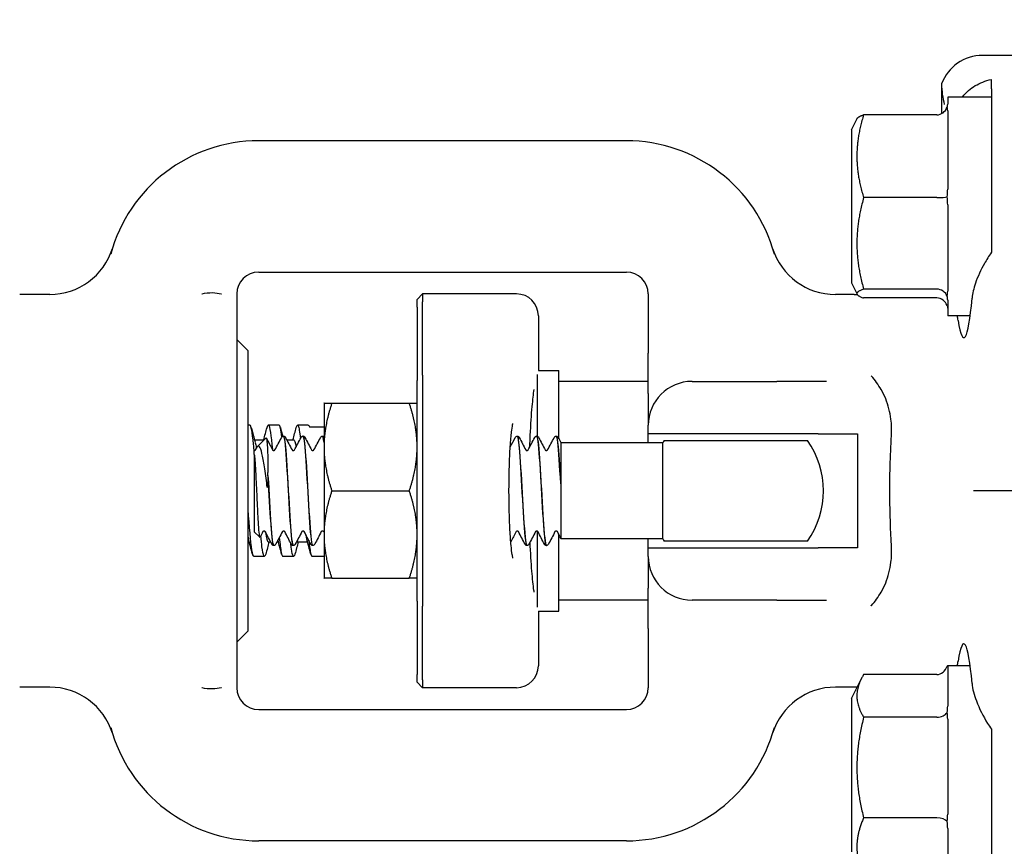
# Model space of a CAD drawing. Header units: inches. Extents: x 24 to 1128, y -69 to 748.
# Tile 324 of 656: x 464.18 to 466.99, y 654.92 to 657.28. Entities that reach past the tile are written whole.
import ezdxf

# ---------------------------------------------------------------- set-up
doc = ezdxf.new("R2010")
doc.units = ezdxf.units.IN
doc.header["$LTSCALE"] = 32
doc.header["$MEASUREMENT"] = 0
doc.layers.add('Dimension (ANSI)', color=7, linetype='Continuous', lineweight=25)
doc.layers.add('Visible (ANSI)', color=7, linetype='Continuous', lineweight=30)
doc.styles.add('Note Text (ANSI)', font='tahoma.ttf')
doc.dimstyles.new('SB Fraction-16 (ANSI)', dxfattribs={"dimscale": 32, "dimtxt": 0.125, "dimasz": 0.098425, "dimexe": 0.125, "dimexo": 0.0625, "dimgap": 0.031496, "dimtad": 0, "dimtih": 1, "dimtoh": 1, "dimdec": 4, "dimrnd": 1e-08, "dimzin": 0, "dimdsep": 46, "dimlunit": 5, "dimtxsty": 'Note Text (ANSI)', "dimcen": 0.09, "dimdle": 0.393701, "dimclrd": 256, "dimclre": 256, "dimclrt": 256, "dimadec": 0, "dimazin": 3, "dimtfac": 0.96, "dimtofl": 0, "dimtmove": 0, "dimatfit": 3, "dimfxl": 1, "dimfrac": 2, "dimtolj": 1, "dimtzin": 12, "dimlwd": -1, "dimlwe": -1, "dimarcsym": 0})

# ---------------------------------------------------------------- blocks, each defined once
blk = doc.blocks.new('*D18')
at = {"layer": 'Defpoints', "color": 0, "transparency": 16777216}
for p in [(480.2806, 692.6685), (328.4743, 544.6685), (480.2806, 544.6685)]:
    blk.add_point(p, dxfattribs=at)
at = {"layer": 'Dimension (ANSI)', "transparency": 16777216}
for p, q in [((478.2806, 692.6685), (324.4743, 692.6685)), ((328.4743, 689.5189), (328.4743, 626.7677)), ((328.4743, 547.8181), (328.4743, 620.5693)), ((478.2806, 544.6685), (324.4743, 544.6685))]:
    blk.add_line(p, q, dxfattribs=at)
for points in [[(327.9494, 689.5189), (328.9993, 689.5189), (328.4743, 692.6685)], [(327.9494, 547.8181), (328.9993, 547.8181), (328.4743, 544.6685)]]:
    blk.add_solid(points, dxfattribs=at)
at = {"layer": 'Dimension (ANSI)', "transparency": 16777216, "insert": (324.3723, 625.7599), "char_height": 4, "attachment_point": 1, "style": 'Note Text (ANSI)'}
blk.add_mtext('\\A1;148', dxfattribs=at)

msp = doc.modelspace()

# ---------------------------------------------------------------- linework, layer by layer
at = {"layer": 'Visible (ANSI)'}
for p, q in [((467.43127, 657.17654), (466.9308, 657.17654)), ((466.81391, 657.09507), (466.81391, 657.01033)), ((466.95627, 657.08088), (466.95627, 657.10807)), ((466.95627, 657.08088), (466.95627, 657.02681)), ((466.83127, 657.05779), (466.83127, 657.03734)), ((466.95627, 657.05779), (466.83127, 657.05779)), ((466.83127, 657.01819), (466.83127, 656.79503)), ((466.95627, 657.01137), (466.95627, 656.86535)), ((466.55627, 656.96404), (466.57237, 656.99625)), ((466.80002, 657.00692), (466.59123, 657.00692)), ((466.55627, 656.96404), (466.55627, 656.52654)), ((465.91377, 656.93279), (464.86377, 656.93279)), ((466.80002, 656.77045), (466.59123, 656.77045)), ((466.83127, 656.74988), (466.83127, 656.50298)), ((464.86377, 656.55779), (465.91377, 656.55779)), ((466.55627, 656.52654), (466.57237, 656.49434)), ((466.80002, 656.50882), (466.59123, 656.50882)), ((464.26704, 656.49361), (464.18127, 656.49361)), ((464.80127, 656.49529), (464.80127, 656.39449)), ((465.31627, 656.47967), (465.3319, 656.49529)), ((465.31627, 656.45779), (465.31627, 656.47967)), ((465.3319, 656.49529), (465.3319, 656.47279)), ((465.59995, 656.49529), (465.3319, 656.49529)), ((465.97627, 656.49529), (465.97627, 656.32622)), ((466.56391, 656.49361), (466.51051, 656.49361)), ((466.80002, 656.48366), (466.59123, 656.48366)), ((466.83127, 656.47698), (466.83127, 656.43279)), ((465.31627, 656.45779), (465.31627, 656.24779)), ((465.3319, 656.26279), (465.3319, 656.47279)), ((465.66245, 656.43279), (465.66245, 656.27654)), ((466.89549, 656.43279), (466.83127, 656.43279)), ((464.80127, 656.39449), (464.80127, 655.47109)), ((464.83252, 656.33404), (464.80127, 656.36529)), ((464.83252, 656.33404), (464.83252, 655.53154)), ((465.97627, 656.21081), (465.97627, 656.32622)), ((465.3319, 656.26279), (465.3319, 655.60279)), ((465.65865, 656.26535), (465.65865, 656.08896)), ((465.66245, 656.27654), (465.72115, 656.27654)), ((465.72115, 656.08102), (465.72115, 656.27654)), ((465.31627, 655.61779), (465.31627, 656.24779)), ((465.97627, 656.24529), (465.72115, 656.24529)), ((466.10127, 656.24529), (466.34373, 656.24529)), ((466.48554, 656.24529), (466.34373, 656.24529)), ((465.97627, 656.21081), (465.97627, 656.12029)), ((465.05027, 656.18279), (465.05027, 656.05779)), ((465.0726, 656.18279), (465.29394, 656.18279)), ((464.83877, 656.12029), (464.83252, 656.12029)), ((464.92211, 656.12029), (464.89122, 656.12029)), ((465.00544, 656.12029), (464.97455, 656.12029)), ((465.00839, 656.11566), (465.05027, 656.11566)), ((465.97627, 656.09529), (465.97627, 656.12029)), ((464.86032, 656.05911), (464.88502, 656.08381)), ((464.935, 656.08904), (464.93442, 656.08904)), ((464.99061, 656.08904), (464.99003, 656.08904)), ((465.04623, 656.08904), (465.04564, 656.08904)), ((465.60234, 656.08904), (465.60175, 656.08904)), ((465.65795, 656.08904), (465.65737, 656.08904)), ((465.71356, 656.08904), (465.71298, 656.08904)), ((465.97627, 656.07029), (465.97627, 656.09529)), ((466.4612, 656.09529), (465.97627, 656.09529)), ((466.4612, 656.09529), (466.57405, 656.09529)), ((466.57405, 656.09529), (466.57405, 655.77029)), ((464.85178, 656.07862), (464.87983, 656.07862)), ((464.94385, 656.07862), (464.96377, 656.07862)), ((465.05027, 656.05779), (465.05027, 655.80779)), ((465.72627, 656.07124), (465.72627, 656.02292)), ((466.01748, 656.07029), (465.72627, 656.07029)), ((466.01748, 655.79529), (466.01748, 656.07029)), ((466.02173, 656.07654), (466.43081, 656.07654)), ((464.85127, 656.03687), (464.85127, 656.04785)), ((464.85127, 656.04785), (464.8513, 656.04785)), ((464.85127, 656.03687), (464.85127, 655.81552)), ((465.72627, 656.02292), (465.72627, 655.95373)), ((464.89025, 655.97571), (464.89025, 655.98549)), ((465.72627, 655.95373), (465.72627, 655.94351)), ((465.72627, 655.94351), (465.72627, 655.86957)), ((465.0726, 655.93279), (465.29394, 655.93279)), ((467.02967, 655.93279), (466.90506, 655.93279)), ((465.72627, 655.86957), (465.72627, 655.79826)), ((464.85127, 655.81552), (464.86674, 655.80006)), ((465.05027, 655.80779), (465.05027, 655.68279)), ((465.65865, 655.81762), (465.65865, 655.60023)), ((465.72115, 655.58904), (465.72115, 655.80753)), ((464.83252, 655.78696), (464.83655, 655.78696)), ((464.89121, 655.78696), (464.89777, 655.78696)), ((464.9072, 655.77654), (464.90662, 655.77654)), ((464.91604, 655.78696), (464.91988, 655.78696)), ((464.96281, 655.77654), (464.96223, 655.77654)), ((464.97455, 655.78696), (465.00321, 655.78696)), ((465.01842, 655.77654), (465.01784, 655.77654)), ((465.63014, 655.77654), (465.62956, 655.77654)), ((465.68575, 655.77654), (465.68517, 655.77654)), ((465.72627, 655.79826), (465.72627, 655.79529)), ((466.01748, 655.79529), (465.72627, 655.79529)), ((465.97627, 655.77029), (465.97627, 655.79529)), ((466.43081, 655.78904), (466.02173, 655.78904)), ((464.88044, 655.74529), (464.84955, 655.74529)), ((464.96377, 655.74529), (464.93288, 655.74529)), ((465.05027, 655.74529), (465.01622, 655.74529)), ((465.97627, 655.74529), (465.97627, 655.77029)), ((465.97627, 655.77029), (466.4612, 655.77029)), ((465.97627, 655.74529), (465.97627, 655.65477)), ((466.57405, 655.77029), (466.4612, 655.77029)), ((465.0726, 655.68279), (465.29394, 655.68279)), ((465.97627, 655.53936), (465.97627, 655.65477)), ((465.31627, 655.61779), (465.31627, 655.40779)), ((465.97627, 655.62029), (465.72115, 655.62029)), ((466.34373, 655.62029), (466.10127, 655.62029)), ((466.34373, 655.62029), (466.48554, 655.62029)), ((465.3319, 655.39279), (465.3319, 655.60279)), ((465.66245, 655.58904), (465.66245, 655.43279)), ((465.66245, 655.58904), (465.72115, 655.58904)), ((464.83252, 655.53154), (464.80127, 655.50029)), ((465.97627, 655.53936), (465.97627, 655.37029)), ((464.80127, 655.47109), (464.80127, 655.37029)), ((465.31627, 655.38592), (465.31627, 655.40779)), ((466.80002, 655.40787), (466.59123, 655.40787)), ((466.83127, 655.43279), (466.83127, 655.31762)), ((466.89549, 655.43279), (466.83127, 655.43279)), ((465.31627, 655.38592), (465.3319, 655.37029)), ((465.3319, 655.39279), (465.3319, 655.37029)), ((466.55627, 655.33904), (466.58482, 655.39614)), ((464.26704, 655.37197), (464.18127, 655.37197)), ((465.59995, 655.37029), (465.3319, 655.37029)), ((466.56391, 655.37197), (466.51051, 655.37197)), ((466.55627, 655.33904), (466.55627, 654.90154)), ((464.86377, 655.30779), (465.91377, 655.30779)), ((466.80002, 655.28587), (466.59123, 655.28587)), ((466.83127, 655.2805), (466.83127, 655.00911)), ((466.80002, 654.99829), (466.59123, 654.99829)), ((466.95627, 655.00024), (466.95627, 654.85421)), ((466.83127, 654.96803), (466.83127, 654.81177)), ((465.91377, 654.93279), (464.86377, 654.93279))]:
    msp.add_line(p, q, dxfattribs=at)
for centre, radius, start, end in [((464.86377, 656.49529), 0.4375, 90, 164.98183), ((465.91377, 656.49529), 0.4375, 15.01817, 90), ((464.26704, 656.68111), 0.1875, 270, 342.70338), ((466.51051, 656.68111), 0.1875, 197.29662, 270), ((464.86377, 656.49529), 0.0625, 90, 180), ((465.91377, 656.49529), 0.0625, 0, 90), ((465.59995, 656.43279), 0.0625, 0, 90), ((466.56391, 656.74361), 0.25, 270, 272.01441), ((466.10127, 656.12029), 0.125, 90, 180), ((466.22627, 655.93279), 0.25, 144.90037, 146.63299), ((466.22627, 655.93279), 0.25, 324.90037, 35.09963), ((466.22627, 655.93279), 0.25, 213.36701, 215.09963), ((466.10127, 655.74529), 0.125, 180, 270), ((465.59995, 655.43279), 0.0625, 270, 0), ((464.26704, 655.18447), 0.1875, 17.29662, 90), ((464.86377, 655.37029), 0.0625, 180, 270), ((465.91377, 655.37029), 0.0625, 270, 0), ((466.51051, 655.18447), 0.1875, 90, 162.70338), ((466.56391, 655.12197), 0.25, 87.99498, 90), ((464.86377, 655.37029), 0.4375, 195.01817, 270), ((465.91377, 655.37029), 0.4375, 270, 344.98183)]:
    msp.add_arc(centre, radius, start, end, dxfattribs=at)
for centre, major_axis, ratio, start_param, end_param in [((466.93175, 657.05106), (-0.08906, 0.08906), 0.9924325, 5.5015852, 6.7140351), ((466.80002, 657.03962), (0, -0.0327), 0.9555533, 0, 1.2241495), ((466.80002, 656.7736), (0.03125, 0), 0.1006388, 4.712389, 5.9365385), ((466.80002, 656.47926), (0.03125, 0), 0.9458753, 0.3466468, 1.5707963), ((466.80002, 656.45096), (0, 0.0327), 0.9555533, 5.0590358, 6.2831853), ((466.87736, 656.74529), (0, 0.375), 0.0874887, 2.6230455, 3.9395987), ((466.87736, 655.12029), (0, 0.375), 0.0874887, 5.4851792, 6.8017325), ((466.80002, 655.44381), (0, -0.03595), 0.8693335, 0, 1.2241495), ((466.80002, 655.30657), (0.03125, 0), 0.662309, 4.712389, 5.9365385), ((466.80002, 654.98304), (0.03125, 0), 0.4879975, 0.3466468, 1.5707963)]:
    msp.add_ellipse(centre, major_axis=major_axis, ratio=ratio, start_param=start_param, end_param=end_param, dxfattribs=at)
for points in [[(466.81391, 657.09507), (466.81391, 657.07542), (466.81674, 657.05531), (466.82152, 657.03677)], [(466.82941, 657.02851), (466.83079, 657.03173), (466.83127, 657.03477), (466.83127, 657.03734)], [(466.83127, 657.01819), (466.83127, 657.02171), (466.83079, 657.02529), (466.82941, 657.02851)], [(466.95627, 657.02681), (466.95604, 657.02184), (466.95604, 657.01668), (466.95627, 657.01137)], [(466.82941, 656.77253), (466.83079, 656.78012), (466.83127, 656.78789), (466.83127, 656.79503)], [(466.83127, 656.74988), (466.83127, 656.75711), (466.83079, 656.76493), (466.82941, 656.77253)], [(466.82941, 656.48931), (466.83079, 656.49368), (466.83127, 656.49841), (466.83127, 656.50298)], [(466.83127, 656.47698), (466.83127, 656.48069), (466.83079, 656.48494), (466.82941, 656.48931)], [(466.82941, 656.46207), (466.83079, 656.45885), (466.83127, 656.45581), (466.83127, 656.45324)], [(466.8611, 656.41959), (466.86046, 656.42375), (466.85977, 656.42815), (466.85907, 656.43279)], [(464.84231, 656.11365), (464.84618, 656.09921), (464.85008, 656.08478), (464.85403, 656.07037)], [(464.87821, 656.07862), (464.88139, 656.09029), (464.88454, 656.10197), (464.88767, 656.11365)], [(464.93014, 656.08672), (464.92746, 656.1081), (464.92478, 656.12014), (464.92211, 656.12027)], [(464.92565, 656.11365), (464.92789, 656.10529), (464.93014, 656.09693), (464.9324, 656.08857)], [(464.96155, 656.07862), (464.96473, 656.09029), (464.96788, 656.10197), (464.97101, 656.11365)], [(465.00544, 656.12029), (465.00642, 656.12029), (465.00741, 656.11873), (465.00839, 656.11566)], [(464.88567, 656.08352), (464.89162, 656.07216), (464.89758, 656.0608), (464.90355, 656.04946)], [(464.91027, 656.04946), (464.91655, 656.0614), (464.92282, 656.07335), (464.92908, 656.0853)], [(464.94035, 656.0853), (464.94661, 656.07335), (464.95287, 656.0614), (464.95916, 656.04946)], [(464.96588, 656.04946), (464.97216, 656.0614), (464.97843, 656.07335), (464.98469, 656.0853)], [(464.99596, 656.0853), (465.00222, 656.07335), (465.00849, 656.0614), (465.01477, 656.04946)], [(465.02149, 656.04946), (465.02777, 656.0614), (465.03404, 656.07335), (465.0403, 656.0853)], [(465.04562, 656.08873), (465.04717, 656.08873), (465.04872, 656.08178), (465.05027, 656.06815)], [(465.58212, 656.05804), (465.58689, 656.06713), (465.59165, 656.07621), (465.59641, 656.0853)], [(465.60768, 656.0853), (465.61394, 656.07335), (465.62021, 656.0614), (465.62649, 656.04946)], [(465.63321, 656.04946), (465.63949, 656.0614), (465.64576, 656.07335), (465.65202, 656.0853)], [(465.66329, 656.0853), (465.66955, 656.07335), (465.67582, 656.0614), (465.6821, 656.04946)], [(465.68882, 656.04946), (465.69511, 656.0614), (465.70137, 656.07335), (465.70763, 656.0853)], [(465.7189, 656.0853), (465.72136, 656.08062), (465.72381, 656.07593), (465.72627, 656.07124)], [(464.85466, 656.04946), (464.85571, 656.05145), (464.85676, 656.05345), (464.85781, 656.05544)], [(464.96377, 656.07836), (464.96611, 656.07822), (464.96844, 656.07148), (464.97077, 656.05871)], [(464.85127, 656.03687), (464.85146, 656.03506), (464.85166, 656.03305), (464.85187, 656.03084)], [(464.83252, 655.80295), (464.83311, 655.80005), (464.8337, 655.79755), (464.83429, 655.79544)], [(464.87574, 655.81612), (464.87298, 655.81088), (464.87023, 655.80563), (464.86747, 655.80039)], [(464.90127, 655.78028), (464.89501, 655.79223), (464.88874, 655.80418), (464.88246, 655.81612)], [(464.88277, 655.81555), (464.88558, 655.79716), (464.8884, 655.78738), (464.89121, 655.78721)], [(464.93135, 655.81612), (464.92507, 655.80418), (464.9188, 655.79223), (464.91254, 655.78028)], [(464.95688, 655.78028), (464.95062, 655.79223), (464.94436, 655.80418), (464.93807, 655.81612)], [(464.98696, 655.81612), (464.98068, 655.80418), (464.97441, 655.79223), (464.96815, 655.78028)], [(465.0125, 655.78028), (465.00623, 655.79223), (464.99997, 655.80418), (464.99369, 655.81612)], [(464.99836, 655.80723), (464.99923, 655.80241), (465.00009, 655.79846), (465.00095, 655.79538)], [(465.04257, 655.81612), (465.03629, 655.80418), (465.03002, 655.79223), (465.02376, 655.78028)], [(465.05027, 655.81427), (465.04995, 655.81489), (465.04962, 655.81551), (465.0493, 655.81612)], [(465.59868, 655.81612), (465.59364, 655.80654), (465.58861, 655.79696), (465.58359, 655.78737)], [(465.62422, 655.78028), (465.61796, 655.79223), (465.61169, 655.80418), (465.60541, 655.81612)], [(465.6543, 655.81612), (465.64801, 655.80418), (465.64175, 655.79223), (465.63549, 655.78028)], [(465.67983, 655.78028), (465.67357, 655.79223), (465.6673, 655.80418), (465.66102, 655.81612)], [(465.70991, 655.81612), (465.70362, 655.80418), (465.69736, 655.79223), (465.6911, 655.78028)], [(465.72627, 655.79777), (465.72306, 655.80389), (465.71985, 655.81001), (465.71663, 655.81612)], [(464.84601, 655.75193), (464.84214, 655.76637), (464.83824, 655.7808), (464.83429, 655.79522)], [(464.89344, 655.78696), (464.89026, 655.77529), (464.88711, 655.76362), (464.88398, 655.75193)], [(464.92934, 655.75193), (464.92578, 655.76522), (464.92219, 655.77851), (464.91856, 655.79177)], [(464.97678, 655.78696), (464.97359, 655.77529), (464.97045, 655.76362), (464.96731, 655.75193)], [(465.01267, 655.75193), (465.0088, 655.76637), (465.00491, 655.7808), (465.00095, 655.79522)], [(466.85906, 655.43279), (466.85977, 655.43743), (466.86046, 655.44183), (466.8611, 655.44599)], [(466.83127, 655.43276), (466.83127, 655.43265), (466.83079, 655.43226), (466.82941, 655.4316)], [(466.82941, 655.29953), (466.83079, 655.30577), (466.83127, 655.31202), (466.83127, 655.31762)], [(466.83127, 655.2805), (466.83127, 655.28671), (466.83079, 655.29329), (466.82941, 655.29953)], [(466.82941, 654.98822), (466.83079, 654.99513), (466.83127, 655.00235), (466.83127, 655.00911)], [(466.83127, 654.96803), (466.83127, 654.97435), (466.83079, 654.98132), (466.82941, 654.98822)]]:
    msp.add_open_spline(points, degree=3, dxfattribs=at)
for points, knots in [([(466.87387, 657.05779), (466.88383, 657.07132), (466.89661, 657.08221), (466.92259, 657.09766), (466.93882, 657.10428), (466.95627, 657.10807)], [0.72388666, 0.72388666, 0.72388666, 0.72388666, 0.91166133, 0.91166133, 1.08359589, 1.08359589, 1.08359589, 1.08359589]), ([(466.95627, 656.61419), (466.94873, 656.60339), (466.94198, 656.59236), (466.92621, 656.56424), (466.91698, 656.54462), (466.90536, 656.51089), (466.90195, 656.49648), (466.90085, 656.48349)], [1.39731378, 1.39731378, 1.39731378, 1.39731378, 1.49356897, 1.49356897, 1.66386875, 1.66386875, 1.79881771, 1.79881771, 1.79881771, 1.79881771]), ([(464.70156, 656.49529), (464.70183, 656.49537), (464.7021, 656.49545), (464.71126, 656.49805), (464.72115, 656.4992), (464.74067, 656.49866), (464.74923, 656.49731), (464.7572, 656.49539), (464.7574, 656.49534), (464.7576, 656.49529)], [-0.00218083, -0.00218083, -0.00218083, -0.00218083, 0, 0, 0.07189637, 0.07189637, 0.13644606, 0.13644606, 0.13811703, 0.13811703, 0.13811703, 0.13811703]), ([(466.67067, 656.09051), (466.67114, 656.09854), (466.67125, 656.10651), (466.67076, 656.12206), (466.67018, 656.12962), (466.66801, 656.14738), (466.66611, 656.15744), (466.65854, 656.18686), (466.65108, 656.20508), (466.63336, 656.23582), (466.624, 656.24855), (466.61314, 656.26081), (466.61298, 656.26099), (466.61282, 656.26117)], [0, 0, 0, 0, 0.06351999, 0.06351999, 0.12513045, 0.12513045, 0.2104042, 0.2104042, 0.38193929, 0.38193929, 0.52164881, 0.52164881, 0.52372315, 0.52372315, 0.52372315, 0.52372315]), ([(465.63809, 656.05873), (465.63848, 656.06988), (465.63892, 656.08077), (465.64084, 656.12203), (465.64269, 656.15), (465.64656, 656.19299), (465.64851, 656.2095), (465.65043, 656.22204)], [0.3819937, 0.3819937, 0.3819937, 0.3819937, 0.48894567, 0.48894567, 0.79947629, 0.79947629, 1.05331269, 1.05331269, 1.05331269, 1.05331269]), ([(464.85127, 656.04296), (464.85055, 656.0512), (464.84984, 656.05895), (464.84912, 656.06609), (464.84567, 656.10037), (464.84222, 656.11997), (464.83877, 656.12022)], [-139.17255455, -139.17255455, -139.17255455, -139.17255455, -139.0100536, -139.0100536, -139.0100536, -138.23007676, -138.23007676, -138.23007676, -138.23007676]), ([(464.88767, 656.11339), (464.88907, 656.11867), (464.89046, 656.12102), (464.89185, 656.12007), (464.89559, 656.11754), (464.89932, 656.09132), (464.90306, 656.05036)], [137.9630926, 137.9630926, 137.9630926, 137.9630926, 138.2781439, 138.2781439, 138.2781439, 139.122964, 139.122964, 139.122964, 139.122964]), ([(464.97101, 656.11333), (464.97281, 656.12011), (464.97462, 656.12202), (464.97643, 656.11841), (464.97866, 656.11395), (464.9809, 656.10109), (464.98314, 656.08207)], [144.2462779, 144.2462779, 144.2462779, 144.2462779, 144.6548473, 144.6548473, 144.6548473, 145.16076334, 145.16076334, 145.16076334, 145.16076334]), ([(465.58969, 655.74074), (465.5897, 655.74074), (465.58957, 655.74114), (465.58902, 655.74345), (465.58837, 655.74665), (465.58668, 655.75722), (465.58559, 655.7659), (465.58336, 655.78888), (465.58224, 655.80406), (465.58035, 655.83893), (465.5796, 655.85888), (465.57865, 655.90099), (465.57846, 655.92319), (465.57869, 655.96722), (465.5791, 655.98906), (465.58048, 656.02987), (465.58145, 656.04886), (465.58374, 656.08148), (465.58507, 656.09531), (465.5876, 656.11495), (465.58891, 656.12178), (465.58961, 656.12456), (465.58969, 656.12484), (465.58969, 656.12483)], [-1.2869324, -1.2869324, -1.2869324, -1.2869324, -1.2221786, -1.2221786, -1.0687063, -1.0687063, -0.8381878, -0.8381878, -0.555105, -0.555105, -0.2516711, -0.2516711, 0.0580557, 0.0580557, 0.3688709, 0.3688709, 0.6770655, 0.6770655, 0.9746383, 0.9746383, 1.233525, 1.233525, 1.2869324, 1.2869324, 1.2869324, 1.2869324]), ([(464.88502, 656.08381), (464.88508, 656.08387), (464.88513, 656.0839), (464.88595, 656.08413), (464.8867, 656.08044), (464.88745, 656.0731)], [-0.16191336, -0.16191336, -0.16191336, -0.16191336, -0.15127467, -0.15127467, 0, 0, 0, 0]), ([(464.92908, 656.0853), (464.92941, 656.08594), (464.92981, 656.08661), (464.93095, 656.08771), (464.93145, 656.0881), (464.93274, 656.08875), (464.93355, 656.089), (464.9344, 656.08904)], [0, 0, 0, 0, 0.022095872, 0.022095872, 0.033561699, 0.033561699, 0.045438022, 0.045438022, 0.045438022, 0.045438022]), ([(464.9344, 656.08888), (464.93658, 656.08874), (464.93876, 656.0744), (464.94094, 656.04852), (464.94376, 656.01515), (464.94657, 655.96346), (464.94938, 655.91415), (464.9522, 655.86484), (464.95501, 655.81921), (464.95782, 655.7955), (464.95929, 655.78312), (464.96076, 655.77689), (464.96223, 655.77687)], [9.4219171, 9.4219171, 9.4219171, 9.4219171, 10.1615232, 10.1615232, 10.1615232, 11.1151899, 11.1151899, 11.1151899, 12.0686082, 12.0686082, 12.0686082, 12.5663706, 12.5663706, 12.5663706, 12.5663706]), ([(464.96283, 655.7768), (464.96098, 655.77687), (464.95912, 655.78702), (464.95726, 655.80628), (464.95441, 655.83575), (464.95157, 655.88577), (464.94873, 655.93596), (464.9459, 655.98587), (464.94307, 656.0346), (464.94024, 656.06245), (464.9385, 656.07966), (464.93675, 656.08862), (464.935, 656.08875)], [-18.8524168, -18.8524168, -18.8524168, -18.8524168, -18.2223022, -18.2223022, -18.2223022, -17.2584859, -17.2584859, -17.2584859, -16.2999201, -16.2999201, -16.2999201, -15.7079633, -15.7079633, -15.7079633, -15.7079633]), ([(464.93503, 656.08904), (464.93616, 656.08898), (464.93723, 656.08856), (464.9387, 656.08757), (464.93918, 656.08705), (464.93989, 656.08613), (464.94013, 656.08571), (464.94035, 656.0853)], [0, 0, 0, 0, 0.015967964, 0.015967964, 0.031253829, 0.031253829, 0.045415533, 0.045415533, 0.045415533, 0.045415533]), ([(464.98469, 656.0853), (464.98502, 656.08594), (464.98542, 656.08661), (464.98656, 656.08771), (464.98706, 656.0881), (464.98835, 656.08875), (464.98916, 656.089), (464.99001, 656.08904)], [0, 0, 0, 0, 0.022095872, 0.022095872, 0.033561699, 0.033561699, 0.045438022, 0.045438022, 0.045438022, 0.045438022]), ([(464.99001, 656.08893), (464.99052, 656.08901), (464.99104, 656.08829), (464.99155, 656.08674), (464.99436, 656.07825), (464.99717, 656.04502), (464.99998, 656.00029), (465.00279, 655.95557), (465.0056, 655.90054), (465.00841, 655.85715), (465.01122, 655.81378), (465.01402, 655.78318), (465.01683, 655.77755), (465.01717, 655.77688), (465.0175, 655.77656), (465.01784, 655.7766)], [15.7051024, 15.7051024, 15.7051024, 15.7051024, 15.879856, 15.879856, 15.879856, 16.8320759, 16.8320759, 16.8320759, 17.7840647, 17.7840647, 17.7840647, 18.7358252, 18.7358252, 18.7358252, 18.8495559, 18.8495559, 18.8495559, 18.8495559]), ([(465.01845, 655.77672), (465.01776, 655.7766), (465.01708, 655.77787), (465.0164, 655.78058), (465.01357, 655.79189), (465.01073, 655.82814), (465.00789, 655.8746), (465.00507, 655.92095), (465.00224, 655.9762), (464.99941, 656.01805), (464.99659, 656.05979), (464.99377, 656.08708), (464.99094, 656.08893), (464.99083, 656.089), (464.99072, 656.08904), (464.99061, 656.08903)], [-25.1356021, -25.1356021, -25.1356021, -25.1356021, -24.9048316, -24.9048316, -24.9048316, -23.9435311, -23.9435311, -23.9435311, -22.9847675, -22.9847675, -22.9847675, -22.0283448, -22.0283448, -22.0283448, -21.9911486, -21.9911486, -21.9911486, -21.9911486]), ([(464.99064, 656.08904), (464.99177, 656.08898), (464.99284, 656.08856), (464.99431, 656.08757), (464.99479, 656.08705), (464.9955, 656.08613), (464.99575, 656.08571), (464.99596, 656.0853)], [0, 0, 0, 0, 0.015967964, 0.015967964, 0.031253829, 0.031253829, 0.045415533, 0.045415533, 0.045415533, 0.045415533]), ([(465.0403, 656.0853), (465.04063, 656.08594), (465.04103, 656.08661), (465.04217, 656.08771), (465.04267, 656.0881), (465.04396, 656.08875), (465.04477, 656.089), (465.04562, 656.08904)], [0, 0, 0, 0, 0.022095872, 0.022095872, 0.033561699, 0.033561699, 0.045438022, 0.045438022, 0.045438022, 0.045438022]), ([(465.05027, 656.07299), (465.05023, 656.07335), (465.05018, 656.07371), (465.05013, 656.07405), (465.04883, 656.08388), (465.04753, 656.08875), (465.04623, 656.08872)], [-28.73150298, -28.73150298, -28.73150298, -28.73150298, -28.71588313, -28.71588313, -28.71588313, -28.27433388, -28.27433388, -28.27433388, -28.27433388]), ([(465.04625, 656.08904), (465.04739, 656.08898), (465.04845, 656.08856), (465.04963, 656.08776), (465.04998, 656.08746), (465.05027, 656.08715)], [0, 0, 0, 0, 0.015967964, 0.015967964, 0.025215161, 0.025215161, 0.025215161, 0.025215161]), ([(465.59641, 656.0853), (465.59674, 656.08594), (465.59714, 656.08661), (465.59828, 656.08771), (465.59878, 656.0881), (465.60007, 656.08875), (465.60089, 656.089), (465.60173, 656.08904)], [0, 0, 0, 0, 0.022095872, 0.022095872, 0.033561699, 0.033561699, 0.045438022, 0.045438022, 0.045438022, 0.045438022]), ([(465.60173, 656.08891), (465.60403, 656.08876), (465.60633, 656.0727), (465.60863, 656.04425), (465.61146, 656.00926), (465.61429, 655.95646), (465.61711, 655.9072), (465.61994, 655.85806), (465.62276, 655.81375), (465.62558, 655.79209), (465.62691, 655.7819), (465.62823, 655.77685), (465.62956, 655.77687)], [84.8201408, 84.8201408, 84.8201408, 84.8201408, 85.5995394, 85.5995394, 85.5995394, 86.558303, 86.558303, 86.558303, 87.5147256, 87.5147256, 87.5147256, 87.9645943, 87.9645943, 87.9645943, 87.9645943]), ([(465.63017, 655.77683), (465.62843, 655.77687), (465.6267, 655.7856), (465.62497, 655.80249), (465.62216, 655.82985), (465.61935, 655.87791), (465.61654, 655.92748), (465.61373, 655.97703), (465.61092, 656.02679), (465.60812, 656.05691), (465.60619, 656.07756), (465.60426, 656.08861), (465.60234, 656.0888)], [-94.2506405, -94.2506405, -94.2506405, -94.2506405, -93.6632144, -93.6632144, -93.6632144, -92.7109946, -92.7109946, -92.7109946, -91.7590058, -91.7590058, -91.7590058, -91.106187, -91.106187, -91.106187, -91.106187]), ([(465.60236, 656.08904), (465.6035, 656.08898), (465.60456, 656.08856), (465.60603, 656.08757), (465.60651, 656.08705), (465.60722, 656.08613), (465.60747, 656.08571), (465.60768, 656.0853)], [0, 0, 0, 0, 0.015967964, 0.015967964, 0.031253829, 0.031253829, 0.045415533, 0.045415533, 0.045415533, 0.045415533]), ([(465.65202, 656.0853), (465.65235, 656.08594), (465.65276, 656.08661), (465.65389, 656.08771), (465.65439, 656.0881), (465.65568, 656.08875), (465.6565, 656.089), (465.65734, 656.08904)], [0, 0, 0, 0, 0.022095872, 0.022095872, 0.033561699, 0.033561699, 0.045438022, 0.045438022, 0.045438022, 0.045438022]), ([(465.65734, 656.08888), (465.65798, 656.08899), (465.65862, 656.08787), (465.65927, 656.08546), (465.66211, 656.07477), (465.66495, 656.03892), (465.6678, 655.99254), (465.67062, 655.94641), (465.67345, 655.89111), (465.67628, 655.84898), (465.67909, 655.80704), (465.68191, 655.77925), (465.68472, 655.77674), (465.68487, 655.77661), (465.68502, 655.77655), (465.68517, 655.77655)], [91.1033261, 91.1033261, 91.1033261, 91.1033261, 91.3207683, 91.3207683, 91.3207683, 92.2845846, 92.2845846, 92.2845846, 93.2431504, 93.2431504, 93.2431504, 94.1972517, 94.1972517, 94.1972517, 94.2477796, 94.2477796, 94.2477796, 94.2477796]), ([(465.68578, 655.77668), (465.68519, 655.77658), (465.68461, 655.77751), (465.68402, 655.77952), (465.68121, 655.78917), (465.67839, 655.82354), (465.67558, 655.86888), (465.67277, 655.91421), (465.66995, 655.96929), (465.66714, 656.01209), (465.66433, 656.05488), (465.66151, 656.08426), (465.6587, 656.08848), (465.65845, 656.08885), (465.6582, 656.08903), (465.65795, 656.08901)], [-100.5338258, -100.5338258, -100.5338258, -100.5338258, -100.3354652, -100.3354652, -100.3354652, -99.3815473, -99.3815473, -99.3815473, -98.4278806, -98.4278806, -98.4278806, -97.4744623, -97.4744623, -97.4744623, -97.3893723, -97.3893723, -97.3893723, -97.3893723]), ([(465.65797, 656.08904), (465.65911, 656.08898), (465.66017, 656.08856), (465.66164, 656.08757), (465.66212, 656.08705), (465.66283, 656.08613), (465.66308, 656.08571), (465.66329, 656.0853)], [0, 0, 0, 0, 0.015967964, 0.015967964, 0.031253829, 0.031253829, 0.045415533, 0.045415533, 0.045415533, 0.045415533]), ([(465.70763, 656.0853), (465.70797, 656.08594), (465.70837, 656.08661), (465.70951, 656.08771), (465.71, 656.0881), (465.71129, 656.08875), (465.71211, 656.089), (465.71295, 656.08904)], [0, 0, 0, 0, 0.022095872, 0.022095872, 0.033561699, 0.033561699, 0.045438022, 0.045438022, 0.045438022, 0.045438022]), ([(465.71295, 656.08877), (465.71484, 656.08869), (465.71673, 656.0782), (465.71862, 656.05834), (465.72117, 656.03153), (465.72372, 655.98843), (465.72627, 655.94351)], [97.3865114, 97.3865114, 97.3865114, 97.3865114, 98.0270057, 98.0270057, 98.0270057, 98.8915068, 98.8915068, 98.8915068, 98.8915068]), ([(465.72627, 655.95373), (465.72345, 656.00303), (465.72064, 656.04828), (465.71782, 656.0713), (465.7164, 656.0829), (465.71498, 656.0887), (465.71356, 656.08871)], [-105.1089244, -105.1089244, -105.1089244, -105.1089244, -104.1537068, -104.1537068, -104.1537068, -103.6725576, -103.6725576, -103.6725576, -103.6725576]), ([(465.71358, 656.08904), (465.71472, 656.08898), (465.71578, 656.08856), (465.71725, 656.08757), (465.71774, 656.08705), (465.71844, 656.08613), (465.71869, 656.08571), (465.7189, 656.0853)], [0, 0, 0, 0, 0.015967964, 0.015967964, 0.031253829, 0.031253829, 0.045415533, 0.045415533, 0.045415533, 0.045415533]), ([(466.67067, 655.77508), (466.66799, 655.82083), (466.66646, 655.86777), (466.66598, 655.9445), (466.66625, 655.97377), (466.66775, 656.03248), (466.66898, 656.06175), (466.67067, 656.09051)], [0, 0, 0, 0, 0.36185351, 0.36185351, 0.58513386, 0.58513386, 0.81257268, 0.81257268, 0.81257268, 0.81257268]), ([(464.85403, 656.07021), (464.85498, 656.06681), (464.85594, 656.06236), (464.85689, 656.05686), (464.85702, 656.05608), (464.85716, 656.05528), (464.85729, 656.05446)], [138.56823042, 138.56823042, 138.56823042, 138.56823042, 138.78339549, 138.78339549, 138.78339549, 138.8139231, 138.8139231, 138.8139231, 138.8139231]), ([(464.88745, 655.94835), (464.88512, 655.96735), (464.88277, 655.98534), (464.87801, 656.01647), (464.87565, 656.02949), (464.87089, 656.04893), (464.86853, 656.05545), (464.86377, 656.06138), (464.86142, 656.06107), (464.85859, 656.05685), (464.8582, 656.05619), (464.85781, 656.05544)], [-0.67634923, -0.67634923, -0.67634923, -0.67634923, -0.52774982, -0.52774982, -0.38555901, -0.38555901, -0.25020713, -0.25020713, -0.12168954, -0.12168954, -0.10119383, -0.10119383, -0.10119383, -0.10119383]), ([(464.88745, 656.0731), (464.88787, 656.069), (464.88824, 656.06374), (464.88891, 656.05103), (464.8892, 656.04359), (464.88988, 656.02081), (464.8902, 656.00385), (464.89025, 655.98549)], [-0.3187664, -0.3187664, -0.3187664, -0.3187664, -0.23449039, -0.23449039, -0.1487662, -0.1487662, 0, 0, 0, 0]), ([(464.8513, 656.04785), (464.85237, 656.04785), (464.85337, 656.0483), (464.85432, 656.04901), (464.85452, 656.04926), (464.85465, 656.04945), (464.85467, 656.04948), (464.85467, 656.04948)], [0, 0, 0, 0, 0.017919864, 0.017919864, 0.032518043, 0.032518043, 0.040461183, 0.040461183, 0.040461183, 0.040461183]), ([(464.85187, 656.03084), (464.85253, 656.02406), (464.85317, 656.01542), (464.85446, 655.99503), (464.8551, 655.98337), (464.85651, 655.95589), (464.85726, 655.93997), (464.85877, 655.90769), (464.85952, 655.89164), (464.86103, 655.86153), (464.86178, 655.84781), (464.8633, 655.82458), (464.86405, 655.81538), (464.86556, 655.80283), (464.86631, 655.79972), (464.8672, 655.79998), (464.86734, 655.80013), (464.86747, 655.80039)], [-2.12179282, -2.12179282, -2.12179282, -2.12179282, -2.02048123, -2.02048123, -1.91755472, -1.91755472, -1.79490964, -1.79490964, -1.67005838, -1.67005838, -1.5430016, -1.5430016, -1.41373999, -1.41373999, -1.28227419, -1.28227419, -1.25834871, -1.25834871, -1.25834871, -1.25834871]), ([(464.90353, 656.04948), (464.90353, 656.04948), (464.90361, 656.04932), (464.90416, 656.04879), (464.9045, 656.04851), (464.90551, 656.04804), (464.90621, 656.04785), (464.90691, 656.04785)], [0.003893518, 0.003893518, 0.003893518, 0.003893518, 0.02135506, 0.02135506, 0.032660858, 0.032660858, 0.044379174, 0.044379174, 0.044379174, 0.044379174]), ([(464.90691, 656.04785), (464.90798, 656.04785), (464.90898, 656.0483), (464.90994, 656.04901), (464.91013, 656.04926), (464.91026, 656.04945), (464.91028, 656.04948), (464.91028, 656.04948)], [0, 0, 0, 0, 0.017919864, 0.017919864, 0.032518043, 0.032518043, 0.040461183, 0.040461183, 0.040461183, 0.040461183]), ([(464.95914, 656.04948), (464.95914, 656.04948), (464.95922, 656.04932), (464.95977, 656.04879), (464.96011, 656.04851), (464.96112, 656.04804), (464.96182, 656.04785), (464.96252, 656.04785)], [0.003893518, 0.003893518, 0.003893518, 0.003893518, 0.02135506, 0.02135506, 0.032660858, 0.032660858, 0.044379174, 0.044379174, 0.044379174, 0.044379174]), ([(464.96252, 656.04785), (464.96359, 656.04785), (464.96459, 656.0483), (464.96555, 656.04901), (464.96574, 656.04926), (464.96587, 656.04945), (464.96589, 656.04948), (464.96589, 656.04948)], [0, 0, 0, 0, 0.017919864, 0.017919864, 0.032518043, 0.032518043, 0.040461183, 0.040461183, 0.040461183, 0.040461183]), ([(465.01476, 656.04948), (465.01476, 656.04948), (465.01483, 656.04932), (465.01538, 656.04879), (465.01572, 656.04851), (465.01674, 656.04804), (465.01743, 656.04785), (465.01813, 656.04785)], [0.003893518, 0.003893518, 0.003893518, 0.003893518, 0.02135506, 0.02135506, 0.032660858, 0.032660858, 0.044379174, 0.044379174, 0.044379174, 0.044379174]), ([(465.01813, 656.04785), (465.0192, 656.04785), (465.0202, 656.0483), (465.02116, 656.04901), (465.02135, 656.04926), (465.02149, 656.04945), (465.0215, 656.04948), (465.0215, 656.04948)], [0, 0, 0, 0, 0.017919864, 0.017919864, 0.032518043, 0.032518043, 0.040461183, 0.040461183, 0.040461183, 0.040461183]), ([(465.62648, 656.04948), (465.62648, 656.04948), (465.62655, 656.04932), (465.6271, 656.04879), (465.62745, 656.04851), (465.62846, 656.04804), (465.62915, 656.04785), (465.62985, 656.04785)], [0.003893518, 0.003893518, 0.003893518, 0.003893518, 0.02135506, 0.02135506, 0.032660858, 0.032660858, 0.044379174, 0.044379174, 0.044379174, 0.044379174]), ([(465.62985, 656.04785), (465.63092, 656.04785), (465.63192, 656.0483), (465.63288, 656.04901), (465.63307, 656.04926), (465.63321, 656.04945), (465.63323, 656.04948), (465.63323, 656.04948)], [0, 0, 0, 0, 0.017919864, 0.017919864, 0.032518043, 0.032518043, 0.040461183, 0.040461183, 0.040461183, 0.040461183]), ([(465.68209, 656.04948), (465.68209, 656.04948), (465.68216, 656.04932), (465.68271, 656.04879), (465.68306, 656.04851), (465.68407, 656.04804), (465.68476, 656.04785), (465.68546, 656.04785)], [0.003893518, 0.003893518, 0.003893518, 0.003893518, 0.02135506, 0.02135506, 0.032660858, 0.032660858, 0.044379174, 0.044379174, 0.044379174, 0.044379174]), ([(465.68546, 656.04785), (465.68654, 656.04785), (465.68753, 656.0483), (465.68849, 656.04901), (465.68868, 656.04926), (465.68882, 656.04945), (465.68884, 656.04948), (465.68884, 656.04948)], [0, 0, 0, 0, 0.017919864, 0.017919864, 0.032518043, 0.032518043, 0.040461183, 0.040461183, 0.040461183, 0.040461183]), ([(464.89025, 655.97571), (464.89022, 655.9665), (464.8901, 655.95861), (464.88973, 655.94899), (464.88953, 655.94596), (464.88921, 655.94381), (464.88913, 655.94333), (464.88899, 655.94287), (464.88895, 655.94277), (464.88888, 655.94264), (464.88885, 655.9426), (464.8888, 655.94256), (464.88878, 655.94254), (464.88874, 655.94253), (464.88872, 655.94253), (464.88868, 655.94253), (464.88866, 655.94255), (464.8886, 655.94259), (464.88857, 655.94263), (464.88844, 655.94283), (464.88835, 655.94309), (464.88802, 655.94432), (464.88775, 655.94586), (464.88745, 655.94835)], [-0.17168991, -0.17168991, -0.17168991, -0.17168991, -0.0982332, -0.0982332, -0.0491093, -0.0491093, -0.03761956, -0.03761956, -0.03394059, -0.03394059, -0.03224924, -0.03224924, -0.03117451, -0.03117451, -0.03017054, -0.03017054, -0.0289244, -0.0289244, -0.02683852, -0.02683852, -0.01955178, -0.01955178, 0, 0, 0, 0]), ([(464.90722, 655.77658), (464.90696, 655.77654), (464.90669, 655.77673), (464.90642, 655.77715), (464.90358, 655.78155), (464.90074, 655.8116), (464.8979, 655.85509), (464.89535, 655.89415), (464.8928, 655.9431), (464.89025, 655.98549)], [-12.5692315, -12.5692315, -12.5692315, -12.5692315, -12.4783682, -12.4783682, -12.4783682, -11.5160648, -11.5160648, -11.5160648, -10.6515637, -10.6515637, -10.6515637, -10.6515637]), ([(464.89025, 655.97571), (464.89307, 655.92787), (464.89589, 655.87369), (464.89871, 655.83491), (464.90134, 655.79862), (464.90398, 655.77672), (464.90662, 655.77656)], [4.4341461, 4.4341461, 4.4341461, 4.4341461, 5.3893637, 5.3893637, 5.3893637, 6.2831853, 6.2831853, 6.2831853, 6.2831853]), ([(464.83252, 655.87973), (464.83618, 655.83027), (464.83983, 655.78732), (464.84349, 655.76452), (464.84551, 655.75192), (464.84753, 655.74562), (464.84955, 655.74562)], [133.8047189, 133.8047189, 133.8047189, 133.8047189, 134.6316542, 134.6316542, 134.6316542, 135.0884841, 135.0884841, 135.0884841, 135.0884841]), ([(464.88398, 655.75198), (464.88037, 655.73874), (464.87676, 655.74624), (464.87315, 655.77287), (464.87197, 655.7816), (464.87079, 655.79234), (464.8696, 655.80458)], [-141.6386536, -141.6386536, -141.6386536, -141.6386536, -140.8224072, -140.8224072, -140.8224072, -140.5547772, -140.5547772, -140.5547772, -140.5547772]), ([(464.8791, 655.81773), (464.87803, 655.81773), (464.87703, 655.81728), (464.87607, 655.81658), (464.87588, 655.81632), (464.87575, 655.81613), (464.87573, 655.8161), (464.87573, 655.8161)], [0, 0, 0, 0, 0.017919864, 0.017919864, 0.032518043, 0.032518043, 0.040461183, 0.040461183, 0.040461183, 0.040461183]), ([(464.88247, 655.81611), (464.88245, 655.81614), (464.88237, 655.8163), (464.88185, 655.81679), (464.88151, 655.81707), (464.8805, 655.81754), (464.8798, 655.81773), (464.8791, 655.81773)], [0.005742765, 0.005742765, 0.005742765, 0.005742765, 0.02135506, 0.02135506, 0.032660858, 0.032660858, 0.044379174, 0.044379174, 0.044379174, 0.044379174]), ([(464.93471, 655.81773), (464.93364, 655.81773), (464.93264, 655.81728), (464.93168, 655.81658), (464.93149, 655.81632), (464.93136, 655.81613), (464.93134, 655.8161), (464.93134, 655.8161)], [0, 0, 0, 0, 0.017919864, 0.017919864, 0.032518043, 0.032518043, 0.040461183, 0.040461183, 0.040461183, 0.040461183]), ([(464.93808, 655.81611), (464.93807, 655.81614), (464.93798, 655.8163), (464.93746, 655.81679), (464.93712, 655.81707), (464.93611, 655.81754), (464.93541, 655.81773), (464.93471, 655.81773)], [0.005742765, 0.005742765, 0.005742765, 0.005742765, 0.02135506, 0.02135506, 0.032660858, 0.032660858, 0.044379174, 0.044379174, 0.044379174, 0.044379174]), ([(464.99032, 655.81773), (464.98925, 655.81773), (464.98825, 655.81728), (464.9873, 655.81658), (464.9871, 655.81632), (464.98697, 655.81613), (464.98695, 655.8161), (464.98695, 655.8161)], [0, 0, 0, 0, 0.017919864, 0.017919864, 0.032518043, 0.032518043, 0.040461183, 0.040461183, 0.040461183, 0.040461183]), ([(464.99369, 655.81611), (464.99368, 655.81614), (464.99359, 655.8163), (464.99307, 655.81679), (464.99273, 655.81707), (464.99172, 655.81754), (464.99103, 655.81773), (464.99032, 655.81773)], [0.005742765, 0.005742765, 0.005742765, 0.005742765, 0.02135506, 0.02135506, 0.032660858, 0.032660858, 0.044379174, 0.044379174, 0.044379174, 0.044379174]), ([(465.04593, 655.81773), (465.04486, 655.81773), (465.04387, 655.81728), (465.04291, 655.81658), (465.04271, 655.81632), (465.04258, 655.81613), (465.04256, 655.8161), (465.04256, 655.8161)], [0, 0, 0, 0, 0.017919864, 0.017919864, 0.032518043, 0.032518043, 0.040461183, 0.040461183, 0.040461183, 0.040461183]), ([(465.04931, 655.81611), (465.04929, 655.81614), (465.0492, 655.8163), (465.04868, 655.81679), (465.04834, 655.81707), (465.04733, 655.81754), (465.04664, 655.81773), (465.04593, 655.81773)], [0.005742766, 0.005742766, 0.005742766, 0.005742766, 0.02135506, 0.02135506, 0.032660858, 0.032660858, 0.044379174, 0.044379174, 0.044379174, 0.044379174]), ([(465.60205, 655.81773), (465.60097, 655.81773), (465.59998, 655.81728), (465.59902, 655.81658), (465.59883, 655.81632), (465.59869, 655.81613), (465.59867, 655.8161), (465.59867, 655.8161)], [0, 0, 0, 0, 0.017919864, 0.017919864, 0.032518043, 0.032518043, 0.040461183, 0.040461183, 0.040461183, 0.040461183]), ([(465.60542, 655.81611), (465.6054, 655.81614), (465.60531, 655.8163), (465.60479, 655.81679), (465.60445, 655.81707), (465.60344, 655.81754), (465.60275, 655.81773), (465.60205, 655.81773)], [0.005742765, 0.005742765, 0.005742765, 0.005742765, 0.02135506, 0.02135506, 0.032660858, 0.032660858, 0.044379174, 0.044379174, 0.044379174, 0.044379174]), ([(465.65766, 655.81773), (465.65658, 655.81773), (465.65559, 655.81728), (465.65463, 655.81658), (465.65444, 655.81632), (465.6543, 655.81613), (465.65428, 655.8161), (465.65428, 655.8161)], [0, 0, 0, 0, 0.017919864, 0.017919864, 0.032518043, 0.032518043, 0.040461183, 0.040461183, 0.040461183, 0.040461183]), ([(465.66103, 655.81611), (465.66101, 655.81614), (465.66092, 655.8163), (465.66041, 655.81679), (465.66006, 655.81707), (465.65905, 655.81754), (465.65836, 655.81773), (465.65766, 655.81773)], [0.005742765, 0.005742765, 0.005742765, 0.005742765, 0.02135506, 0.02135506, 0.032660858, 0.032660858, 0.044379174, 0.044379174, 0.044379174, 0.044379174]), ([(465.71327, 655.81773), (465.7122, 655.81773), (465.7112, 655.81728), (465.71024, 655.81658), (465.71005, 655.81632), (465.70991, 655.81613), (465.70989, 655.8161), (465.70989, 655.8161)], [0, 0, 0, 0, 0.017919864, 0.017919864, 0.032518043, 0.032518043, 0.040461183, 0.040461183, 0.040461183, 0.040461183]), ([(465.71664, 655.81611), (465.71662, 655.81614), (465.71653, 655.8163), (465.71602, 655.81679), (465.71567, 655.81707), (465.71466, 655.81754), (465.71397, 655.81773), (465.71327, 655.81773)], [0.005742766, 0.005742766, 0.005742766, 0.005742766, 0.02135506, 0.02135506, 0.032660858, 0.032660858, 0.044379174, 0.044379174, 0.044379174, 0.044379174]), ([(464.90659, 655.77654), (464.90546, 655.7766), (464.90439, 655.77702), (464.90292, 655.77801), (464.90244, 655.77853), (464.90173, 655.77945), (464.90149, 655.77987), (464.90127, 655.78028)], [0, 0, 0, 0, 0.015967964, 0.015967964, 0.031253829, 0.031253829, 0.045415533, 0.045415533, 0.045415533, 0.045415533]), ([(464.91254, 655.78028), (464.91221, 655.77964), (464.91181, 655.77897), (464.91067, 655.77787), (464.91017, 655.77748), (464.90888, 655.77683), (464.90807, 655.77658), (464.90722, 655.77654)], [0, 0, 0, 0, 0.022095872, 0.022095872, 0.033561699, 0.033561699, 0.045438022, 0.045438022, 0.045438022, 0.045438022]), ([(464.92255, 655.7996), (464.92442, 655.78104), (464.92628, 655.76631), (464.92815, 655.75709), (464.92973, 655.74931), (464.93131, 655.74552), (464.93288, 655.74559)], [140.5926168, 140.5926168, 140.5926168, 140.5926168, 141.014984, 141.014984, 141.014984, 141.37166941, 141.37166941, 141.37166941, 141.37166941]), ([(464.96731, 655.75204), (464.96398, 655.73988), (464.96065, 655.74503), (464.95732, 655.76705), (464.95659, 655.77185), (464.95587, 655.77742), (464.95514, 655.78367)], [-147.92183888, -147.92183888, -147.92183888, -147.92183888, -147.16830495, -147.16830495, -147.16830495, -147.00417822, -147.00417822, -147.00417822, -147.00417822]), ([(464.9622, 655.77654), (464.96107, 655.7766), (464.96, 655.77702), (464.95853, 655.77801), (464.95805, 655.77853), (464.95734, 655.77945), (464.9571, 655.77987), (464.95688, 655.78028)], [0, 0, 0, 0, 0.015967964, 0.015967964, 0.031253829, 0.031253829, 0.045415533, 0.045415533, 0.045415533, 0.045415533]), ([(464.96815, 655.78028), (464.96782, 655.77964), (464.96742, 655.77897), (464.96628, 655.77787), (464.96578, 655.77748), (464.96449, 655.77683), (464.96368, 655.77658), (464.96283, 655.77654)], [0, 0, 0, 0, 0.022095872, 0.022095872, 0.033561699, 0.033561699, 0.045438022, 0.045438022, 0.045438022, 0.045438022]), ([(464.97253, 655.78864), (464.97257, 655.78858), (464.9726, 655.78852), (464.97264, 655.78846), (464.97328, 655.78746), (464.97391, 655.78699), (464.97455, 655.78704)], [147.50291226, 147.50291226, 147.50291226, 147.50291226, 147.51107522, 147.51107522, 147.51107522, 147.65485472, 147.65485472, 147.65485472, 147.65485472]), ([(465.00672, 655.79154), (465.0087, 655.77324), (465.01067, 655.75949), (465.01264, 655.75206), (465.01383, 655.74757), (465.01502, 655.74543), (465.01622, 655.74552)], [146.93919895, 146.93919895, 146.93919895, 146.93919895, 147.38530902, 147.38530902, 147.38530902, 147.65485472, 147.65485472, 147.65485472, 147.65485472]), ([(465.01781, 655.77654), (465.01668, 655.7766), (465.01562, 655.77702), (465.01415, 655.77801), (465.01366, 655.77853), (465.01295, 655.77945), (465.01271, 655.77987), (465.0125, 655.78028)], [0, 0, 0, 0, 0.015967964, 0.015967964, 0.031253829, 0.031253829, 0.045415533, 0.045415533, 0.045415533, 0.045415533]), ([(465.02376, 655.78028), (465.02343, 655.77964), (465.02303, 655.77897), (465.02189, 655.77787), (465.02139, 655.77748), (465.0201, 655.77683), (465.01929, 655.77658), (465.01845, 655.77654)], [0, 0, 0, 0, 0.022095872, 0.022095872, 0.033561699, 0.033561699, 0.045438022, 0.045438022, 0.045438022, 0.045438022]), ([(465.62954, 655.77654), (465.6284, 655.7766), (465.62734, 655.77702), (465.62587, 655.77801), (465.62538, 655.77853), (465.62468, 655.77945), (465.62443, 655.77987), (465.62422, 655.78028)], [0, 0, 0, 0, 0.015967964, 0.015967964, 0.031253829, 0.031253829, 0.045415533, 0.045415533, 0.045415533, 0.045415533]), ([(465.63549, 655.78028), (465.63515, 655.77964), (465.63475, 655.77897), (465.63361, 655.77787), (465.63312, 655.77748), (465.63183, 655.77683), (465.63101, 655.77658), (465.63017, 655.77654)], [0, 0, 0, 0, 0.022095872, 0.022095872, 0.033561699, 0.033561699, 0.045438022, 0.045438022, 0.045438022, 0.045438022]), ([(465.65043, 655.64354), (465.65019, 655.64513), (465.64994, 655.64679), (465.64764, 655.66291), (465.64562, 655.68157), (465.64186, 655.72754), (465.64017, 655.75566), (465.63888, 655.78634), (465.63887, 655.78653), (465.63886, 655.78672)], [-1.05329978, -1.05329978, -1.05329978, -1.05329978, -1.02120529, -1.02120529, -0.75117882, -0.75117882, -0.44920632, -0.44920632, -0.44731496, -0.44731496, -0.44731496, -0.44731496]), ([(465.68515, 655.77654), (465.68401, 655.7766), (465.68295, 655.77702), (465.68148, 655.77801), (465.681, 655.77853), (465.68029, 655.77945), (465.68004, 655.77987), (465.67983, 655.78028)], [0, 0, 0, 0, 0.015967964, 0.015967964, 0.031253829, 0.031253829, 0.045415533, 0.045415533, 0.045415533, 0.045415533]), ([(465.6911, 655.78028), (465.69077, 655.77964), (465.69036, 655.77897), (465.68923, 655.77787), (465.68873, 655.77748), (465.68744, 655.77683), (465.68662, 655.77658), (465.68578, 655.77654)], [0, 0, 0, 0, 0.022095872, 0.022095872, 0.033561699, 0.033561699, 0.045438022, 0.045438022, 0.045438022, 0.045438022]), ([(466.61282, 655.60441), (466.61298, 655.60459), (466.61314, 655.60477), (466.624, 655.61703), (466.63336, 655.62977), (466.65108, 655.6605), (466.65854, 655.67872), (466.66611, 655.70815), (466.66801, 655.7182), (466.67018, 655.73596), (466.67076, 655.74352), (466.67125, 655.75907), (466.67114, 655.76704), (466.67067, 655.77508)], [-0.0020759, -0.0020759, -0.0020759, -0.0020759, 0, 0, 0.13981454, 0.13981454, 0.31147859, 0.31147859, 0.39681645, 0.39681645, 0.45847322, 0.45847322, 0.52204096, 0.52204096, 0.52204096, 0.52204096]), ([(466.90085, 655.38209), (466.90214, 655.36695), (466.90653, 655.35), (466.92123, 655.31099), (466.93261, 655.28858), (466.94854, 655.26285), (466.95226, 655.25714), (466.95627, 655.25139)], [0.55181372, 0.55181372, 0.55181372, 0.55181372, 0.71000954, 0.71000954, 0.90366002, 0.90366002, 0.95550669, 0.95550669, 0.95550669, 0.95550669]), ([(464.7576, 655.37029), (464.7574, 655.37024), (464.7572, 655.37019), (464.74923, 655.36827), (464.74067, 655.36692), (464.72115, 655.36638), (464.71126, 655.36753), (464.7021, 655.37013), (464.70183, 655.37021), (464.70156, 655.37029)], [-0.00203951, -0.00203951, -0.00203951, -0.00203951, 0, 0, 0.07878666, 0.07878666, 0.16654035, 0.16654035, 0.16920218, 0.16920218, 0.16920218, 0.16920218])]:
    msp.add_open_spline(points, degree=3, knots=knots, dxfattribs=at)
for points, weights in [([(466.59123, 657.00692), (466.55515, 656.88868), (466.59123, 656.77045)], [1.04422863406, 1.20577136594, 1.04422863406]), ([(466.57237, 656.99625), (466.57486, 657.00121), (466.59123, 657.00692)], [1.12285543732, 1.11183872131, 1.04422863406]), ([(466.95627, 656.86535), (466.95627, 656.73904), (466.95627, 656.61419)], [0.999993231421, 0.999912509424, 0.999914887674]), ([(466.59123, 656.77045), (466.55515, 656.63964), (466.59123, 656.50882)], [1.04422863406, 1.20577136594, 1.04422863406]), ([(466.59123, 656.50882), (466.55515, 656.49624), (466.59123, 656.48366)], [1.04422863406, 1.20577136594, 1.04422863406]), ([(465.05027, 656.18279), (465.05027, 656.18279), (465.0726, 656.18279)], [1, 1.0379548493, 1]), ([(465.0726, 656.18279), (465.05027, 656.1158), (465.05027, 656.05779)], [1, 1.0379548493, 1]), ([(465.29394, 656.18279), (465.31627, 656.18279), (465.31627, 656.18279)], [1, 1.0379548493, 1]), ([(465.31627, 656.05779), (465.31627, 656.1158), (465.29394, 656.18279)], [1, 1.0379548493, 1]), ([(465.05027, 656.05779), (465.05027, 655.99978), (465.0726, 655.93279)], [1, 1.0379548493, 1]), ([(465.29394, 655.93279), (465.31627, 655.99978), (465.31627, 656.05779)], [1, 1.0379548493, 1]), ([(465.0726, 655.93279), (465.05027, 655.8658), (465.05027, 655.80779)], [1, 1.0379548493, 1]), ([(465.31627, 655.80779), (465.31627, 655.8658), (465.29394, 655.93279)], [1, 1.0379548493, 1]), ([(465.05027, 655.80779), (465.05027, 655.74978), (465.0726, 655.68279)], [1, 1.0379548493, 1]), ([(465.29394, 655.68279), (465.31627, 655.74978), (465.31627, 655.80779)], [1, 1.0379548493, 1]), ([(465.0726, 655.68279), (465.05027, 655.68279), (465.05027, 655.68279)], [1, 1.0379548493, 1]), ([(465.31627, 655.68279), (465.31627, 655.68279), (465.29394, 655.68279)], [1, 1.0379548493, 1]), ([(466.59123, 655.40787), (466.55515, 655.34687), (466.59123, 655.28587)], [1.04422863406, 1.20577136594, 1.04422863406]), ([(466.59123, 655.28587), (466.55515, 655.14208), (466.59123, 654.99829)], [1.04422863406, 1.20577136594, 1.04422863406]), ([(466.95627, 655.25139), (466.95627, 655.12654), (466.95627, 655.00024)], [0.999914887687, 0.999912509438, 0.999993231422]), ([(466.59123, 654.99829), (466.55515, 654.9155), (466.59123, 654.83271)], [1.04422863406, 1.20577136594, 1.04422863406])]:
    msp.add_rational_spline(points, weights, degree=2, dxfattribs=at)

# ---------------------------------------------------------------- dimensions: what is measured, and where the dimension line sits
at = {"layer": 'Dimension (ANSI)'}
dim = msp.add_linear_dim(base=(328.47435, 544.66853), p1=(480.28063, 692.66853), p2=(480.28063, 544.66853), angle=90, dimstyle='SB Fraction-16 (ANSI)', override={"dimgap": 0.031496, "dimdec": 4, "dimtol": 0, "dimlim": 0, "dimtp": 0, "dimtm": 0, "dimtdec": 2, "dimatfit": 1}, dxfattribs=at)
dim.commit()
dim.dimension.update_dxf_attribs({"geometry": '*D18', "text_midpoint": (328.47435, 623.66853), "dimtype": 160})

doc.saveas('drawing.dxf')
